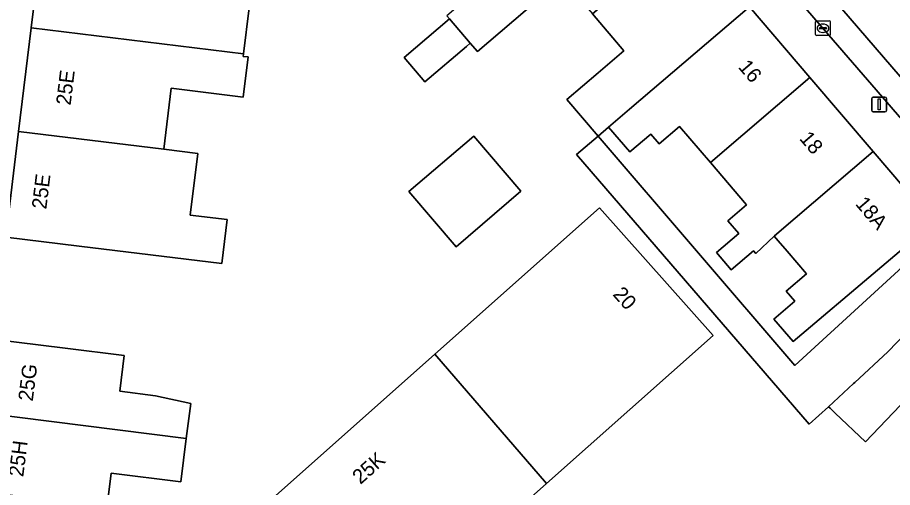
# Model space of a CAD drawing. Extents: x 160349 to 161355, y 381727 to 382854.
# Drawn here: x 160912.4 to 160971.7, y 382548.4 to 382580.3 of the extents above; entities that cross this region are included whole.
import ezdxf

# ---------------------------------------------------------------- set-up
doc = ezdxf.new("R2010")
doc.units = 0
for name, color, linetype in [('IMGEO_Erf', 7, 'Continuous'), ('IMGEO_Kolk', 7, 'Continuous'), ('IMGEO_Lichtmast', 7, 'Continuous'), ('IMGEO_Pand', 7, 'Continuous'), ('IMGEO_Pand_nummerreeks', 7, 'Continuous'), ('IMGEO_Parkeervlak_open', 7, 'Continuous'), ('IMGEO_Rijbaan_lokaal_open', 7, 'Continuous'), ('IMGEO_Voetpad_open', 7, 'Continuous')]:
    doc.layers.add(name, color=color, linetype=linetype)

msp = doc.modelspace()

# ---------------------------------------------------------------- linework, layer by layer
at = {"layer": 'IMGEO_Erf'}
for points in [[(160947.572, 382581.4), (160943.563, 382577.968), (160943.075, 382578.538), (160942.819, 382578.319), (160940.008, 382575.916), (160938.603, 382577.56), (160941.668, 382580.181), (160941.495, 382580.383)], [(160928.089, 382580.944), (160927.709, 382577.82), (160927.687, 382577.643), (160928.025, 382577.602), (160927.693, 382574.881), (160922.808, 382575.477), (160922.303, 382571.339), (160924.606, 382571.058), (160924.097, 382566.881), (160926.605, 382566.575), (160926.241, 382563.588), (160916.564, 382564.767), (160911.6, 382565.372)], [(160973.64, 382555.455), (160969.874, 382551.488), (160967.811, 382553.446), (160967.467, 382553.773), (160967.351, 382553.882), (160966.053, 382552.69), (160950.29, 382570.99), (160951.744, 382572.236), (160949.625, 382574.71), (160951.752, 382576.531), (160953.5, 382578.028), (160951.36, 382580.528)], [(160974.509, 382566.371), (160970.691, 382563.144), (160964.963, 382558.303), (160963.663, 382559.821), (160965.074, 382561.028), (160964.49, 382561.71), (160965.869, 382562.89), (160964.559, 382564.421), (160963.956, 382565.125), (160963.679, 382565.449), (160962.426, 382564.274), (160962.284, 382564.442), (160960.763, 382563.153), (160959.762, 382564.335), (160961.282, 382565.624), (160960.543, 382566.496), (160961.812, 382567.582), (160959.362, 382570.443), (160957.268, 382572.889), (160955.884, 382571.704), (160955.313, 382572.372), (160953.896, 382571.159), (160952.454, 382572.845), (160951.744, 382572.236), (160965.086, 382556.671), (160975.075, 382565.843)], [(160910.655, 382558.469), (160915.617, 382557.847), (160919.624, 382557.345), (160919.32, 382554.928), (160921.749, 382554.622), (160924.131, 382554.089), (160923.833, 382551.726), (160923.463, 382548.784), (160918.741, 382549.379), (160918.394, 382546.624)]]:
    msp.add_lwpolyline(points, dxfattribs=at)
for points in [[(160938.92, 382568.467), (160943.319, 382572.234), (160946.518, 382568.498), (160942.12, 382564.731)], [(160936.84, 382538.5), (160928.264, 382546.396), (160940.68, 382557.444), (160951.834, 382567.369), (160959.545, 382558.704), (160948.259, 382548.661)]]:
    msp.add_lwpolyline(points, close=True, dxfattribs=at)
at = {"layer": 'IMGEO_Kolk'}
for p, q in [((160966.484, 382579.124), (160966.484, 382579.976)), ((160966.559, 382580.05), (160967.411, 382580.05)), ((160966.972, 382579.83), (160966.997, 382579.83)), ((160967.485, 382579.976), (160967.485, 382579.124)), ((160966.743, 382579.544), (160966.743, 382579.556)), ((160967.181, 382579.507), (160966.783, 382579.507)), ((160966.786, 382579.593), (160967.184, 382579.593)), ((160966.995, 382579.27), (160966.97, 382579.27)), ((160967.227, 382579.556), (160967.227, 382579.544)), ((160967.411, 382579.05), (160966.559, 382579.05))]:
    msp.add_line(p, q, dxfattribs=at)
for points in [[(160966.484, 382579.124), (160966.484, 382579.976)], [(160966.559, 382580.05), (160967.411, 382580.05)], [(160967.485, 382579.976), (160967.485, 382579.124)], [(160967.411, 382579.05), (160966.559, 382579.05)]]:
    msp.add_lwpolyline(points, dxfattribs=at)
for centre, radius, start, end in [((160966.561, 382579.974), 0.0765, 91.55205, 178.44795), ((160966.561, 382579.974), 0.0765, 91.55205, 178.44795), ((160967.409, 382579.974), 0.0765, 1.55205, 88.44795), ((160967.409, 382579.974), 0.0765, 1.55205, 88.44795), ((160966.783, 382579.553), 0.0403, 85.87752, 175.75265), ((160966.78, 382579.543), 0.0366, 178.93798, 274.71019), ((160967.184, 382579.55), 0.043, 264.86636, 352.45326), ((160967.188, 382579.555), 0.0386, 1.73085, 96.63898), ((160966.561, 382579.126), 0.0765, 181.55205, 268.44795), ((160966.561, 382579.126), 0.0765, 181.55205, 268.44795), ((160967.409, 382579.126), 0.0765, 271.55205, 358.44795), ((160967.409, 382579.126), 0.0765, 271.55205, 358.44795)]:
    msp.add_arc(centre, radius, start, end, dxfattribs=at)
for centre, major_axis, ratio, start_param, end_param in [((160966.971, 382579.55), (-0.387, 0.002), 0.722429, 4.712389, 7.853982), ((160966.996, 382579.55), (-0.39, 0.002), 0.717154, 1.570796, 4.712389)]:
    msp.add_ellipse(centre, major_axis=major_axis, ratio=ratio, start_param=start_param, end_param=end_param, dxfattribs=at)
at = {"layer": 'IMGEO_Lichtmast'}
for p, q in [((160970.298, 382573.982), (160970.298, 382574.782)), ((160970.298, 382574.782), (160970.298, 382573.982)), ((160970.398, 382574.882), (160971.188, 382574.882)), ((160971.188, 382574.882), (160970.398, 382574.882)), ((160971.288, 382574.782), (160971.288, 382573.982)), ((160971.288, 382573.982), (160971.288, 382574.782)), ((160971.188, 382573.882), (160970.398, 382573.882)), ((160970.398, 382573.882), (160971.188, 382573.882))]:
    msp.add_line(p, q, dxfattribs=at)
msp.add_lwpolyline([(160970.718, 382574.757), (160970.868, 382574.757), (160970.868, 382574.007), (160970.718, 382574.007), (160970.718, 382574.757)], dxfattribs=at)
for centre, start, end in [((160970.398, 382574.782), 90, 180), ((160970.398, 382574.782), 90, 180), ((160971.188, 382574.782), 0, 90), ((160971.188, 382574.782), 360, 90), ((160970.398, 382573.982), 180, 270), ((160970.398, 382573.982), 180, 270), ((160971.188, 382573.982), 270, 0), ((160971.188, 382573.982), 270, 0)]:
    msp.add_arc(centre, 0.1, start, end, dxfattribs=at)
at = {"layer": 'IMGEO_Pand'}
for points in [[(160957.743, 382585.985), (160953.65, 382590.773), (160941.495, 382580.383), (160941.668, 382580.181), (160943.075, 382578.538), (160943.563, 382577.968), (160947.572, 382581.4), (160947.665, 382581.292), (160949.42, 382582.794), (160951.36, 382580.528)], [(160914.181, 382586.554), (160913.331, 382579.572), (160927.709, 382577.82), (160928.089, 382580.944), (160922.819, 382581.587), (160923.27, 382585.288), (160922.837, 382585.499)], [(160961.999, 382581.006), (160957.743, 382585.985), (160951.36, 382580.528), (160953.5, 382578.028), (160951.752, 382576.531), (160949.625, 382574.71), (160951.744, 382572.236), (160952.454, 382572.845), (160953.87, 382574.057)], [(160966.103, 382576.206), (160961.999, 382581.006), (160953.87, 382574.057), (160952.454, 382572.845), (160953.896, 382571.159), (160955.313, 382572.372), (160955.884, 382571.704), (160957.268, 382572.889), (160959.362, 382570.443)], [(160941.668, 382580.181), (160938.603, 382577.56), (160940.008, 382575.916), (160942.819, 382578.319), (160943.075, 382578.538)], [(160922.303, 382571.339), (160922.808, 382575.477), (160927.693, 382574.881), (160928.025, 382577.602), (160927.687, 382577.643), (160927.709, 382577.82), (160913.331, 382579.572), (160912.473, 382572.537)], [(160970.39, 382571.189), (160966.103, 382576.206), (160959.362, 382570.443), (160961.812, 382567.582), (160960.543, 382566.496), (160961.282, 382565.624), (160959.762, 382564.335), (160960.763, 382563.153), (160962.284, 382564.442), (160962.426, 382564.274), (160963.679, 382565.449), (160963.703, 382565.472)], [(160924.606, 382571.058), (160922.303, 382571.339), (160912.473, 382572.537), (160911.6, 382565.372), (160916.564, 382564.767), (160926.241, 382563.588), (160926.605, 382566.575), (160924.097, 382566.881)], [(160938.92, 382568.467), (160942.12, 382564.731), (160946.518, 382568.498), (160943.319, 382572.234)], [(160974.509, 382566.371), (160970.39, 382571.189), (160963.703, 382565.472), (160963.679, 382565.449), (160963.956, 382565.125), (160964.559, 382564.421), (160965.869, 382562.89), (160964.49, 382561.71), (160965.074, 382561.028), (160963.663, 382559.821), (160964.963, 382558.303), (160970.691, 382563.144)], [(160940.68, 382557.444), (160948.259, 382548.661), (160959.545, 382558.704), (160951.834, 382567.369)], [(160981.474, 382559.807), (160977.275, 382563.792), (160973.834, 382560.166), (160971.39, 382557.591), (160969.14, 382555.525), (160969.063, 382555.455), (160967.351, 382553.882), (160967.467, 382553.773), (160967.811, 382553.446), (160969.874, 382551.488), (160973.64, 382555.455), (160973.714, 382555.386), (160975.589, 382553.605)], [(160910.027, 382553.458), (160923.833, 382551.726), (160924.131, 382554.089), (160921.749, 382554.622), (160919.32, 382554.928), (160919.624, 382557.345), (160915.617, 382557.847), (160910.655, 382558.469)], [(160940.68, 382557.444), (160928.264, 382546.396), (160936.84, 382538.5), (160948.259, 382548.661)], [(160918.394, 382546.624), (160918.741, 382549.379), (160923.463, 382548.784), (160923.833, 382551.726), (160910.027, 382553.458), (160909.369, 382548.218), (160917.11, 382547.247), (160917.053, 382546.793)]]:
    msp.add_lwpolyline(points, close=True, dxfattribs=at)
at = {"layer": 'IMGEO_Parkeervlak_open'}
for points in [[(160977.547, 382570.1), (160977.447, 382570.217), (160961.919, 382588.266), (160947.852, 382604.361), (160947.599, 382604.651)], [(160948.195, 382601.298), (160974.371, 382571.002)]]:
    msp.add_lwpolyline(points, dxfattribs=at)
at = {"layer": 'IMGEO_Rijbaan_lokaal_open'}
msp.add_lwpolyline([(160963.079, 382593.642), (160960.364, 382596.772), (160959.884, 382597.327), (160957.346, 382600.275), (160957.19, 382600.457), (160951.318, 382607.34), (160947.852, 382604.361), (160961.919, 382588.266), (160977.447, 382570.217), (160980.852, 382573.073), (160979.215, 382574.917), (160972.179, 382583.148)], close=True, dxfattribs=at)
at = {"layer": 'IMGEO_Voetpad_open'}
for points in [[(160928.411, 382622.108), (160927.696, 382621.618), (160930.286, 382618.107), (160937.194, 382610.025), (160941.331, 382605.186), (160945.452, 382600.364), (160949.514, 382595.612), (160953.65, 382590.773), (160957.743, 382585.985), (160961.999, 382581.006), (160966.103, 382576.206), (160970.39, 382571.189), (160974.509, 382566.371), (160975.075, 382565.843), (160977.275, 382563.792), (160981.474, 382559.807), (160986.285, 382555.24), (160990.245, 382552.874), (160997.768, 382549.068), (161001.046, 382547.459), (161002.835, 382546.797)], [(160909.369, 382548.218), (160910.027, 382553.458), (160910.655, 382558.469), (160911.6, 382565.372), (160912.473, 382572.537), (160913.331, 382579.572), (160914.181, 382586.554), (160914.901, 382592.456), (160915.741, 382599.352), (160916.587, 382606.293), (160917.448, 382613.359), (160918.495, 382614.751), (160923.567, 382616.812), (160928.393, 382618.774)], [(160974.371, 382571.002), (160948.195, 382601.298)]]:
    msp.add_lwpolyline(points, dxfattribs=at)
msp.add_lwpolyline([(160973.834, 382560.166), (160977.275, 382563.792), (160975.075, 382565.843), (160965.086, 382556.671), (160951.744, 382572.236), (160950.29, 382570.99), (160966.053, 382552.69), (160967.351, 382553.882), (160969.063, 382555.455), (160969.14, 382555.525), (160971.39, 382557.591)], close=True, dxfattribs=at)

# ---------------------------------------------------------------- texts
at = {"layer": 'IMGEO_Pand_nummerreeks'}
for s, rotation, p in [('16', 310.52509, (160961.194, 382576.899)), ('25E', 83.04646, (160915.991, 382574.289)), ('18', 310.52509, (160965.346, 382572.043)), ('25E', 83.05596, (160914.346, 382567.241)), ('18A', 310.52509, (160969.134, 382567.611)), ('20', 311.66594, (160952.692, 382561.471)), ('25G', 82.85147, (160913.426, 382554.212)), ('25H', 82.84768, (160912.783, 382549.083)), ('25K', 41.66325, (160935.637, 382548.566))]:
    msp.add_text(s, height=1, rotation=rotation, dxfattribs=at).set_placement(p)

doc.saveas('drawing.dxf')
